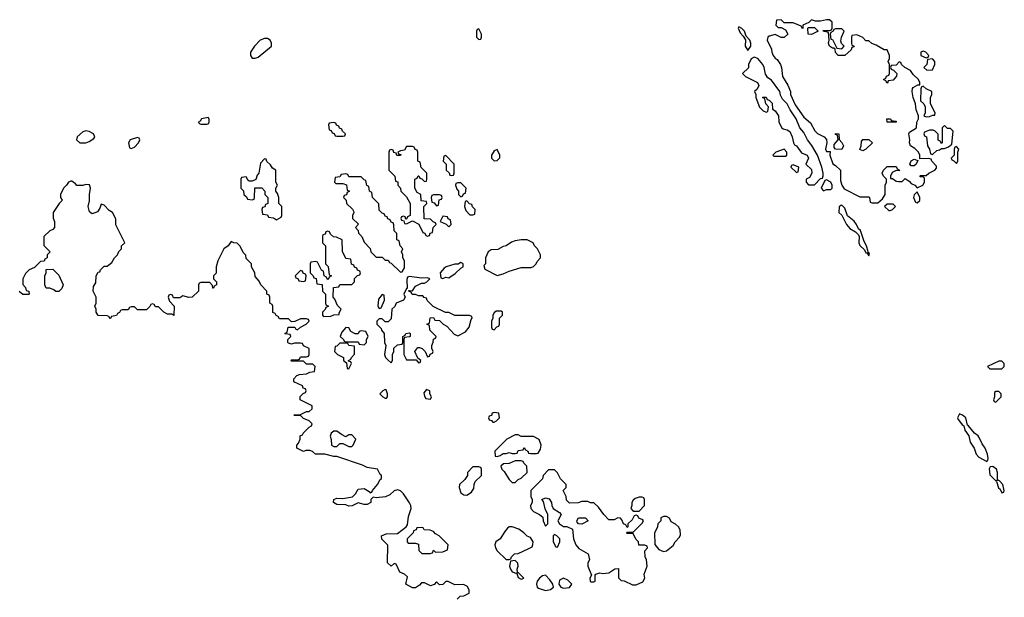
# Model space of a CAD drawing. Header units: inches. Extents: x 2601469 to 2753575, y 449403 to 582909.
# Tile 327 of 350: x 2711371 to 2717886, y 501843 to 505666. Entities that reach past the tile are written whole.
import ezdxf

# ---------------------------------------------------------------- set-up
doc = ezdxf.new("R2010")
doc.units = ezdxf.units.IN
doc.header["$MEASUREMENT"] = 0
doc.layers.add('C7510', color=7, linetype='Continuous')

msp = doc.modelspace()

# ---------------------------------------------------------------- linework, layer by layer
at = {"layer": 'C7510', "color": 4, "elevation": 4}
for points in [[(2714410, 505606), (2714398, 505602), (2714394, 505590), (2714394, 505550), (2714410, 505534), (2714422, 505538), (2714426, 505550), (2714426, 505570)], [(2716130, 505618), (2716124.7, 505610), (2716138, 505578), (2716158, 505558), (2716172.7, 505532.7), (2716171.6, 505491.6), (2716190, 505462), (2716208.4, 505491.6), (2716208.7, 505510), (2716202, 505530), (2716178, 505558), (2716168, 505590), (2716150, 505608)], [(2716730, 505666), (2716710, 505666), (2716670, 505655.3), (2716636.4, 505656.4), (2716610, 505666), (2716592.7, 505647.3), (2716554, 505630), (2716554, 505610), (2716550, 505606), (2716542, 505622), (2716490, 505646), (2716430, 505646), (2716410, 505666), (2716378, 505662), (2716374, 505630), (2716390, 505614), (2716410, 505614), (2716438, 505598), (2716454, 505570), (2716430, 505548), (2716410, 505548.7), (2716370, 505568), (2716330, 505558), (2716322, 505550), (2716318, 505530), (2716346, 505470), (2716346.8, 505450), (2716356, 505430), (2716370, 505411.3), (2716382.8, 505402.8), (2716404.7, 505370), (2716411.3, 505350), (2716418, 505290), (2716453.7, 505233.7), (2716470.8, 505190), (2716471, 505170), (2716501.4, 505101.4), (2716559.8, 505019.8), (2716603.6, 504983.6), (2716632, 504930), (2716650, 504912), (2716694, 504890), (2716710, 504874), (2716712, 504850), (2716702, 504810), (2716710, 504794), (2716732.7, 504792.7), (2716732, 504770), (2716751.6, 504711.6), (2716770, 504702), (2716802, 504670), (2716802, 504602), (2716810.9, 504570.9), (2716826.8, 504546.8), (2716930, 504494), (2716990, 504494), (2716994, 504490), (2716998, 504458), (2717010, 504454), (2717050, 504454), (2717080.4, 504479.6), (2717098, 504510), (2717098, 504570), (2717106, 504590), (2717106, 504610), (2717086, 504630), (2717078, 504650), (2717086, 504670), (2717110, 504694), (2717170, 504694), (2717178, 504678), (2717192, 504670), (2717190, 504666), (2717170, 504668), (2717144.7, 504655.3), (2717132, 504630), (2717134, 504614), (2717146, 504614), (2717170, 504598), (2717186, 504594), (2717210, 504594), (2717230, 504614), (2717256.9, 504596.9), (2717270, 504582), (2717294, 504570), (2717310, 504554), (2717346, 504570), (2717358, 504590), (2717358, 504618), (2717350, 504626), (2717330, 504626), (2717326, 504630), (2717330, 504634), (2717370, 504634), (2717386, 504650), (2717426, 504670), (2717436.4, 504683.6), (2717436.4, 504696.4), (2717406, 504730), (2717402, 504742), (2717387.3, 504747.3), (2717326, 504746), (2717326, 504770), (2717318, 504790), (2717293.6, 504813.6), (2717266, 504830), (2717258, 504850), (2717262, 504870), (2717255.3, 504910), (2717258, 504922), (2717306, 504950), (2717307.3, 504987.3), (2717318, 505010), (2717318, 505030), (2717302, 505070), (2717298, 505110), (2717282, 505150), (2717275.3, 505190), (2717278, 505210), (2717283.1, 505216.9), (2717314, 505234), (2717326, 505234), (2717328, 505250), (2717318, 505270), (2717283.1, 505303.1), (2717266, 505330), (2717228.7, 505348.7), (2717206, 505370), (2717202, 505382), (2717190, 505386), (2717170, 505366), (2717138, 505362), (2717134, 505350), (2717138, 505338), (2717152.7, 505332.7), (2717174, 505310), (2717172.7, 505292.7), (2717150, 505266), (2717118, 505262), (2717114, 505246), (2717110, 505246), (2717102, 505262), (2717086, 505270), (2717102, 505278), (2717107.3, 505292.7), (2717122, 505298), (2717126, 505310), (2717126, 505370), (2717118, 505390), (2717126, 505410), (2717126, 505430), (2717110, 505466), (2717090, 505466), (2717038, 505498), (2717008.4, 505508.4), (2716990, 505526), (2716970, 505526), (2716950, 505548), (2716910, 505566), (2716878, 505562), (2716874, 505550), (2716874, 505510), (2716878, 505498), (2716892, 505490), (2716890, 505486), (2716878, 505482), (2716872.7, 505467.3), (2716831.6, 505428.4), (2716786, 505430), (2716768.7, 505448.7), (2716766, 505470), (2716758, 505478), (2716750, 505478), (2716729, 505490), (2716722, 505510), (2716728, 505530), (2716722, 505582), (2716686, 505590), (2716690, 505594), (2716730, 505594), (2716742, 505598), (2716746, 505610), (2716746, 505650)], [(2716610, 505568.7), (2716588, 505570), (2716586, 505610), (2716590, 505614), (2716630, 505614), (2716654, 505590)], [(2716810, 505606), (2716770, 505606), (2716758, 505602), (2716754, 505590), (2716738, 505582), (2716734, 505570), (2716738, 505538), (2716750, 505534), (2716778, 505478), (2716810, 505474), (2716826, 505490), (2716808, 505508), (2716804, 505524), (2716808.9, 505551.1), (2716826, 505590)], [(2713010, 505542), (2712990, 505542), (2712962, 505530), (2712924.7, 505490), (2712898, 505450), (2712898, 505430), (2712910, 505412), (2712930, 505411.3), (2712950, 505418), (2713038, 505490), (2713038, 505510), (2713028, 505530)], [(2716230, 505418), (2716210, 505406), (2716194, 505370), (2716192.7, 505347.3), (2716154, 505310), (2716174, 505290), (2716252, 505250), (2716262, 505230), (2716250, 505206), (2716234, 505190), (2716242, 505170), (2716242, 505150), (2716266.4, 505086.4), (2716290, 505062), (2716310, 505054), (2716322, 505058), (2716326, 505090), (2716308.4, 505108.4), (2716302, 505142), (2716286, 505150), (2716290, 505154), (2716310, 505154), (2716318, 505138), (2716330, 505134), (2716350, 505114), (2716352.7, 505072.7), (2716370, 505062), (2716392, 505030), (2716394, 504990), (2716411.6, 504951.6), (2716423.6, 504943.6), (2716450, 504938), (2716466.4, 504926.4), (2716482.8, 504890), (2716490.9, 504850.9), (2716498, 504838), (2716510, 504831.3), (2716544.5, 504784.5), (2716582, 504770), (2716591.3, 504750), (2716572, 504710), (2716610, 504674), (2716612, 504650), (2716598, 504622), (2716574, 504610), (2716574, 504590), (2716590, 504574), (2716630, 504574), (2716670, 504614), (2716682, 504618), (2716687.3, 504632.7), (2716688, 504650), (2716679, 504690), (2716648.9, 504768.9), (2716612.7, 504832.7), (2716584, 504870), (2716558.6, 504918.6), (2716534, 504950), (2716508.7, 505010), (2716469.2, 505069.2), (2716449.3, 505109.3), (2716419, 505139), (2716405.6, 505165.6), (2716401.2, 505190), (2716344.7, 505264.7), (2716322, 505282), (2716305.2, 505305.2), (2716297.2, 505350), (2716289, 505370), (2716255.3, 505410)], [(2717350, 505458), (2717334, 505450), (2717334, 505430), (2717370, 505414), (2717382, 505418), (2717386, 505430), (2717366, 505450)], [(2717410, 505406), (2717378, 505402), (2717374, 505370), (2717354, 505350), (2717372.7, 505332.7), (2717410, 505334), (2717426, 505370), (2717426, 505390)], [(2717350, 505226), (2717338, 505222), (2717332.7, 505207.3), (2717332, 505130), (2717354, 505110), (2717362, 505090), (2717362, 505050), (2717354, 505030), (2717370, 505022), (2717390, 505024.7), (2717414, 505034), (2717426, 505034), (2717428, 505050), (2717398, 505110), (2717398, 505150), (2717406, 505170), (2717406, 505190), (2717368.4, 505208.4)], [(2712618, 505018), (2712574, 505010), (2712564.7, 504995.3), (2712554, 504990), (2712558, 504978), (2712570, 504974), (2712610, 504974), (2712622, 504978), (2712626, 504990), (2712626, 505010)], [(2713450, 504986), (2713418, 504982), (2713414, 504970), (2713418, 504938), (2713432.7, 504932.7), (2713438, 504918), (2713452.7, 504912.7), (2713458, 504898), (2713470, 504894), (2713510, 504894), (2713522, 504898), (2713526, 504910), (2713507.3, 504927.3), (2713502, 504942), (2713487.3, 504947.3), (2713482, 504962), (2713467.3, 504967.3), (2713462, 504982)], [(2717110, 504988), (2717108, 505010), (2717134, 505010), (2717138, 504998), (2717170, 504994), (2717170, 504988)], [(2717490, 504966), (2717474, 504950), (2717474, 504850), (2717470, 504846), (2717462, 504862), (2717448.4, 504868.4), (2717447.3, 504907.3), (2717428.4, 504928.4), (2717414.6, 504934.6), (2717390, 504935.3), (2717358, 504922), (2717354, 504910), (2717358, 504898), (2717372, 504890), (2717378, 504830), (2717392, 504810), (2717398, 504778), (2717410, 504774), (2717440.4, 504799.6), (2717456.4, 504803.6), (2717470, 504814), (2717490, 504814), (2717516.4, 504823.6), (2717538, 504842), (2717547.3, 504927.3), (2717530, 504946), (2717510, 504946)], [(2711810, 504929.3), (2711790, 504922.7), (2711751.3, 504890), (2711746.8, 504870), (2711770, 504851.3), (2711810, 504851), (2711830, 504858.8), (2711861.2, 504878.8), (2711869, 504890), (2711859, 504910), (2711830, 504926)], [(2716810, 504806), (2716768, 504808), (2716760.4, 504820.4), (2716760.4, 504839.6), (2716786, 504870), (2716782, 504902), (2716770, 504906), (2716770, 504912), (2716791.3, 504910), (2716792.7, 504872.7), (2716810, 504854), (2716822, 504830)], [(2712150, 504886), (2712102, 504870), (2712092, 504850), (2712098, 504818), (2712110, 504814), (2712130, 504822), (2712158, 504850), (2712166, 504870), (2712162, 504882)], [(2713970, 504826), (2713930, 504826), (2713918, 504802), (2713890, 504798), (2713874, 504790), (2713878, 504778), (2713892.7, 504772.7), (2713890, 504766), (2713867.3, 504767.3), (2713862, 504782), (2713847.3, 504787.3), (2713842, 504802), (2713830, 504806), (2713818, 504802), (2713814, 504790), (2713814, 504670), (2713854, 504630), (2713858, 504598), (2713872.7, 504592.7), (2713874, 504570), (2713891.6, 504551.6), (2713894, 504530), (2713930, 504494), (2713954, 504450), (2713954, 504370), (2713938, 504362), (2713930, 504346), (2713926, 504346), (2713922, 504362), (2713910, 504366), (2713898, 504362), (2713894, 504350), (2713898, 504338), (2713914, 504334), (2713918, 504318), (2713930, 504314), (2713970, 504334), (2714012.7, 504312.7), (2714038, 504258), (2714052.7, 504252.7), (2714058, 504238), (2714070, 504234), (2714082, 504238), (2714087.3, 504252.7), (2714102, 504258), (2714106, 504290), (2714126, 504310), (2714122, 504322), (2714107.3, 504327.3), (2714090, 504346), (2714047.3, 504347.3), (2714046, 504430), (2714066, 504450), (2714062, 504462), (2714027.3, 504467.3), (2714026, 504510), (2714002, 504522), (2713986, 504550), (2713986, 504610), (2714002, 504618), (2714007.3, 504632.7), (2714012.7, 504632.7), (2714018, 504618), (2714032.7, 504612.7), (2714050, 504594), (2714062, 504598), (2714066, 504610), (2714066, 504650), (2714027.3, 504687.3), (2714022, 504722), (2714006, 504730), (2714006, 504790), (2714002, 504802), (2713987.3, 504807.3), (2713982, 504822)], [(2716950, 504798), (2716930, 504806), (2716938, 504830), (2716940.4, 504859.6), (2716950, 504874), (2716990, 504874), (2717014, 504850), (2716970, 504808.7)], [(2717570, 504826), (2717558, 504822), (2717554, 504810), (2717554, 504770), (2717534, 504750), (2717538, 504738), (2717552.7, 504732.7), (2717570, 504714), (2717578, 504730), (2717578, 504790), (2717586, 504810)], [(2714190, 504766), (2714178, 504762), (2714174, 504730), (2714194, 504710), (2714194, 504670), (2714212.7, 504652.7), (2714218, 504638), (2714230, 504634), (2714242, 504638), (2714246, 504650), (2714246, 504710)], [(2714530, 504806), (2714510, 504798), (2714492, 504770), (2714492, 504750), (2714510, 504732), (2714530, 504734), (2714547.3, 504752.7), (2714548, 504770)], [(2716430, 504808), (2716374, 504790), (2716354, 504770), (2716362, 504762), (2716430, 504762), (2716438, 504762), (2716446, 504770), (2716448, 504790)], [(2712990, 504746), (2712963.6, 504716.4), (2712954, 504650), (2712943.6, 504636.4), (2712932.7, 504607.3), (2712910, 504598), (2712890, 504598), (2712882, 504602), (2712870, 504626), (2712838, 504622), (2712834, 504610), (2712834, 504550), (2712852.7, 504532.7), (2712854, 504510), (2712872.7, 504492.7), (2712878, 504478), (2712910, 504474), (2712922, 504478), (2712926, 504490), (2712928, 504552), (2712972.7, 504552.7), (2712994, 504530), (2712994, 504510), (2713014, 504490), (2713014, 504450), (2712998, 504442), (2712992.7, 504427.3), (2712978, 504422), (2712974, 504410), (2712978, 504378), (2713010, 504374), (2713018, 504358), (2713050, 504354), (2713070, 504342), (2713102, 504358), (2713106, 504370), (2713106, 504430), (2713086, 504450), (2713086, 504490), (2713076.4, 504516.4), (2713066, 504530), (2713066, 504550), (2713078, 504570), (2713066, 504590), (2713066, 504670), (2713043.1, 504683.1), (2713030, 504706), (2713007.3, 504727.3), (2713002, 504742)], [(2716490, 504706), (2716478, 504702), (2716474, 504690), (2716510, 504654), (2716522, 504658), (2716526, 504690)], [(2717270, 504698), (2717262, 504710), (2717268.9, 504731.1), (2717290, 504742), (2717314, 504734), (2717302, 504710), (2717290, 504698)], [(2713530, 504646), (2713498, 504642), (2713490, 504626), (2713458, 504622), (2713454, 504590), (2713462, 504582), (2713510, 504582), (2713532.7, 504572.7), (2713538, 504538), (2713554, 504530), (2713538, 504522), (2713532.7, 504507.3), (2713518, 504502), (2713514, 504490), (2713532, 504472), (2713534, 504450), (2713572.7, 504412.7), (2713579.6, 504399.6), (2713582, 504390), (2713574, 504370), (2713574, 504350), (2713612, 504312), (2713594, 504290), (2713611.6, 504271.6), (2713612.7, 504252.7), (2713634, 504230), (2713650, 504194), (2713691.3, 504151.3), (2713694, 504130), (2713730, 504094), (2713770, 504094), (2713790, 504074), (2713810, 504074), (2713818, 504058), (2713830, 504054), (2713890, 503994), (2713902, 503998), (2713916.4, 504023.6), (2713918, 504070), (2713906, 504090), (2713906, 504110), (2713898, 504130), (2713906, 504150), (2713888.4, 504168.4), (2713882, 504202), (2713866, 504210), (2713866, 504250), (2713848.4, 504268.4), (2713847.3, 504307.3), (2713842, 504322), (2713830, 504326), (2713822, 504342), (2713807.3, 504347.3), (2713802, 504362), (2713790, 504366), (2713782, 504382), (2713770, 504386), (2713750, 504406), (2713747.3, 504447.3), (2713706, 504490), (2713702, 504522), (2713686, 504530), (2713682, 504562), (2713668.4, 504568.4), (2713662, 504602), (2713650, 504606), (2713630, 504626), (2713550, 504626), (2713542, 504642)], [(2714290, 504586), (2714270, 504586), (2714258, 504582), (2714254, 504570), (2714263.6, 504543.6), (2714274, 504530), (2714274, 504510), (2714290, 504494), (2714302, 504498), (2714307.3, 504512.7), (2714322, 504518), (2714326, 504550)], [(2716710, 504606), (2716698, 504602), (2716674, 504550), (2716690, 504534), (2716710, 504542), (2716730, 504542), (2716738, 504542), (2716746, 504550), (2716746, 504570), (2716738, 504590)], [(2714150, 504506), (2714110, 504506), (2714098, 504502), (2714094, 504490), (2714098, 504458), (2714112.7, 504452.7), (2714130, 504434), (2714142, 504438), (2714147.3, 504472.7), (2714162, 504478), (2714166, 504490), (2714162, 504502)], [(2717310, 504526), (2717290, 504506), (2717284.7, 504490), (2717298, 504458), (2717310, 504454), (2717326, 504470), (2717326, 504490)], [(2714330, 504466), (2714318, 504462), (2714314, 504430), (2714323.6, 504403.6), (2714350, 504374), (2714370, 504374), (2714382, 504378), (2714386, 504410), (2714367.3, 504427.3), (2714362, 504442), (2714347.3, 504447.3)], [(2716810, 504438), (2716803.6, 504436.4), (2716792.7, 504427.3), (2716792, 504390), (2716811.3, 504371.3), (2716841, 504310), (2716863, 504283), (2716901, 504261), (2716921, 504241), (2716926, 504230), (2716922.8, 504190), (2716930, 504172), (2716962, 504142), (2716970, 504122), (2716979.6, 504119.6), (2716990, 504102), (2716994.6, 504114.6), (2716990, 504126), (2716982, 504122), (2716986, 504130), (2716975.3, 504170), (2716958, 504198), (2716935.3, 504270), (2716922, 504282), (2716909, 504310), (2716891.9, 504331.9), (2716848.4, 504368.4), (2716830, 504418)], [(2717150, 504446), (2717110, 504446), (2717094, 504430), (2717122, 504402), (2717130, 504402), (2717146, 504410), (2717166, 504430)], [(2714170, 504366), (2714154, 504330), (2714192.7, 504312.7), (2714210, 504294), (2714226, 504310), (2714222, 504342), (2714207.3, 504347.3), (2714202, 504362)], [(2713410, 504266), (2713398, 504262), (2713392.7, 504247.3), (2713378, 504242), (2713374, 504230), (2713374, 504190), (2713394, 504170), (2713394, 504050), (2713411.6, 504031.6), (2713418, 503978), (2713434, 503970), (2713418, 503962), (2713412.7, 503947.3), (2713407.3, 503947.3), (2713402, 503962), (2713386, 503970), (2713382, 504002), (2713367.3, 504007.3), (2713342, 504062), (2713330, 504066), (2713298, 504062), (2713294, 504050), (2713294, 503990), (2713314, 503970), (2713318, 503958), (2713332.7, 503952.7), (2713338, 503918), (2713372.7, 503912.7), (2713374, 503870), (2713394, 503850), (2713394, 503790), (2713398, 503778), (2713414, 503770), (2713398, 503762), (2713392.7, 503747.3), (2713374, 503730), (2713374, 503710), (2713382, 503702), (2713430, 503704.7), (2713450, 503712), (2713486, 503714), (2713486, 503726), (2713498, 503750), (2713474.6, 503774.6), (2713456.4, 503816.4), (2713446, 503830), (2713447.3, 503892.7), (2713482, 503898), (2713490, 503914), (2713570, 503914), (2713586, 503930), (2713587.3, 503952.7), (2713607.3, 503972.7), (2713622, 503978), (2713626, 503990), (2713622, 504002), (2713607.3, 504007.3), (2713602, 504022), (2713587.3, 504027.3), (2713582, 504042), (2713567.3, 504047.3), (2713562, 504082), (2713530, 504086), (2713507.3, 504132.7), (2713506, 504210), (2713467.3, 504227.3), (2713448.4, 504228.4), (2713427.3, 504247.3), (2713422, 504262)], [(2714690, 504209), (2714650, 504202), (2714626.4, 504193.6), (2714590.7, 504169.3), (2714570, 504164), (2714534.4, 504145.6), (2714490, 504142), (2714472, 504130), (2714454, 504090), (2714454, 504050), (2714442, 504038), (2714450, 504014), (2714530, 503972), (2714570, 503984.7), (2714610, 504002), (2714690, 504024.7), (2714754.6, 504025.4), (2714770, 504032), (2714788, 504050), (2714794.6, 504065.4), (2714818, 504090), (2714818, 504110), (2714798, 504150), (2714778, 504170), (2714768.4, 504188.4), (2714730, 504208.7)], [(2714290, 504058), (2714272, 504048), (2714250, 504048.7), (2714194, 504030), (2714179.6, 504020.4), (2714154, 503990), (2714158, 503958), (2714170, 503954), (2714190, 503962), (2714210, 503958), (2714253.2, 503986.8), (2714290, 504022), (2714306, 504030), (2714306, 504050)], [(2711630, 503866), (2711610, 503868), (2711598, 503878), (2711570, 503888.7), (2711546, 503890), (2711538, 503910), (2711538, 503970), (2711546, 503990), (2711547.3, 504012.7), (2711590, 504014), (2711630, 503974), (2711658, 503910), (2711650, 503886)], [(2713230, 504006), (2713194, 503970), (2713198, 503958), (2713212.7, 503952.7), (2713218, 503938), (2713250, 503934), (2713262, 503938), (2713266, 503970), (2713262, 503982), (2713247.3, 503987.3), (2713242, 504002)], [(2713950, 503966), (2713938, 503962), (2713932.7, 503947.3), (2713934, 503886), (2713930, 503886), (2713914, 503850), (2713922, 503830), (2713911.3, 503808.7), (2713862, 503790), (2713852.7, 503767.3), (2713834, 503750), (2713830, 503686), (2713810, 503666), (2713790, 503666), (2713770, 503686), (2713750, 503686), (2713734, 503670), (2713734, 503650), (2713762, 503622), (2713764.7, 503610), (2713782, 503590), (2713784.7, 503530), (2713794, 503510), (2713786, 503450), (2713792, 503430), (2713810, 503412), (2713830, 503394), (2713838, 503410), (2713838, 503450), (2713846, 503470), (2713847.3, 503492.7), (2713870, 503514), (2713902, 503518), (2713906, 503530), (2713906, 503570), (2713922, 503578), (2713926, 503590), (2713950, 503594), (2713954, 503590), (2713954, 503570), (2713950, 503566), (2713918, 503562), (2713914, 503550), (2713914, 503450), (2713930, 503414), (2713994, 503414), (2714010, 503394), (2714022, 503398), (2714026, 503410), (2714006, 503426), (2713986, 503470), (2714004.7, 503495.3), (2714016.9, 503496.9), (2714034, 503490), (2714054, 503470), (2714070, 503434), (2714082, 503438), (2714087.3, 503452.7), (2714102, 503458), (2714106, 503470), (2714098, 503490), (2714098, 503510), (2714107.3, 503532.7), (2714108.4, 503551.6), (2714122, 503558), (2714126, 503570), (2714086, 503610), (2714082, 503642), (2714066, 503650), (2714082, 503658), (2714087.3, 503692.7), (2714110, 503694), (2714118, 503678), (2714150, 503674), (2714174, 503650), (2714196.9, 503636.9), (2714245.4, 503585.4), (2714270, 503574), (2714320.4, 503599.6), (2714346, 503630), (2714358, 503682), (2714366, 503690), (2714362, 503702), (2714347.3, 503707.3), (2714250, 503708), (2714210, 503728), (2714188.4, 503728.4), (2714107.3, 503767.3), (2714067.3, 503807.3), (2714062, 503822), (2714047.3, 503827.3), (2714038, 503838), (2714010, 503838), (2713990, 503846), (2713967.3, 503847.3), (2713962, 503862), (2713947.3, 503867.3), (2713946, 503874), (2713970, 503872), (2713990, 503902), (2714030, 503922), (2714050, 503922), (2714066, 503930), (2714086, 503950), (2714070, 503958), (2714030, 503955.3)], [(2713770, 503846), (2713744.7, 503815.3), (2713742, 503770), (2713750, 503754), (2713762, 503758), (2713786, 503810), (2713782, 503842)], [(2714556.4, 503736.4), (2714523.6, 503736.4), (2714510, 503726), (2714502, 503710), (2714502, 503690), (2714494, 503670), (2714494, 503630), (2714498, 503618), (2714510, 503614), (2714527.3, 503632.7), (2714542, 503638), (2714546, 503650), (2714546, 503690), (2714566, 503710), (2714566, 503730)], [(2713530, 503628), (2713502, 503598), (2713492, 503570), (2713514, 503550), (2713518, 503538), (2713530, 503534), (2713610, 503534), (2713618, 503518), (2713650, 503514), (2713666, 503530), (2713666, 503550), (2713678, 503570), (2713662, 503602), (2713630, 503606), (2713618, 503602), (2713610, 503586), (2713590, 503586), (2713563.1, 503603.1), (2713550, 503626)], [(2713530, 503526), (2713490, 503526), (2713470, 503506), (2713458, 503502), (2713454, 503470), (2713474, 503450), (2713514, 503430), (2713514, 503410), (2713534, 503394), (2713538, 503358), (2713550, 503354), (2713566, 503390), (2713562, 503402), (2713546, 503406), (2713546, 503410), (2713562, 503418), (2713566, 503430), (2713587.3, 503452.7), (2713586, 503506), (2713548.9, 503508.9), (2713542, 503522)], [(2717870, 503406), (2717850, 503406), (2717774, 503370), (2717790, 503354), (2717870, 503354), (2717886, 503370), (2717886, 503390)], [(2713790, 503218), (2713774, 503210), (2713754, 503190), (2713774, 503170), (2713790, 503162), (2713798, 503162), (2713806, 503170), (2713806, 503190), (2713795.3, 503215.3)], [(2714062, 503218), (2714044.7, 503195.3), (2714050, 503174), (2714058, 503158), (2714090, 503154), (2714095.3, 503170), (2714086, 503190), (2714086, 503210)], [(2717850, 503206), (2717830, 503206), (2717822, 503198), (2717822, 503170), (2717814, 503150), (2717818, 503138), (2717830, 503134), (2717866, 503170), (2717866, 503190)], [(2714510, 503066), (2714498, 503062), (2714492.7, 503047.3), (2714478, 503042), (2714474, 503030), (2714478, 503018), (2714492.7, 503012.7), (2714502, 503002), (2714510, 503002), (2714526, 503010), (2714546, 503030), (2714542, 503062)], [(2717590, 503058), (2717576, 503030), (2717579.8, 503019.8), (2717610, 502982), (2717618, 502978), (2717624.7, 502950), (2717651, 502911), (2717660.7, 502870), (2717686.8, 502830), (2717698.8, 502790), (2717718, 502770), (2717770, 502742), (2717778, 502750), (2717779, 502761), (2717774, 502790), (2717759, 502830), (2717738.6, 502858.6), (2717720.2, 502900.2), (2717712.5, 502912.5), (2717689.1, 502929.1), (2717650, 502978), (2717642, 502982), (2717631.5, 503031.5), (2717610, 503049)], [(2713470, 502942), (2713450, 502942), (2713432, 502930), (2713424.7, 502910), (2713432, 502888), (2713434, 502850), (2713450, 502842), (2713470, 502842), (2713490, 502862), (2713510, 502862), (2713550, 502842), (2713570, 502842), (2713578, 502850), (2713595.3, 502890), (2713570, 502918), (2713550, 502918), (2713530, 502906), (2713500.2, 502920.2)], [(2714670, 502918), (2714650, 502918), (2714594, 502890), (2714514, 502810), (2714518, 502778), (2714530, 502774), (2714550, 502782), (2714570, 502794), (2714590, 502794), (2714610, 502802), (2714630, 502794), (2714650, 502794), (2714662, 502798), (2714670, 502814), (2714702, 502818), (2714710, 502834), (2714718, 502818), (2714734, 502810), (2714738, 502798), (2714750, 502794), (2714790, 502794), (2714802, 502798), (2714816.4, 502823.6), (2714822, 502850), (2714808.4, 502888.4), (2714770, 502908), (2714690, 502908)], [(2714690, 502746), (2714650, 502746), (2714610, 502728), (2714572.7, 502727.3), (2714554, 502710), (2714562, 502690), (2714576, 502676), (2714610, 502622), (2714630, 502602), (2714650, 502602), (2714670, 502622), (2714690, 502632), (2714728, 502670), (2714726, 502710), (2714706, 502730), (2714702, 502742)], [(2714410, 502706), (2714370, 502706), (2714334, 502670), (2714334, 502650), (2714316.9, 502623.1), (2714282, 502590), (2714278, 502570), (2714290, 502534), (2714310, 502522), (2714330, 502518), (2714360.4, 502539.6), (2714368, 502550), (2714376.4, 502563.6), (2714378, 502590), (2714386, 502610), (2714426, 502650), (2714426, 502690), (2714422, 502702)], [(2714910, 502686), (2714870, 502686), (2714834, 502650), (2714830, 502626), (2714754, 502550), (2714754, 502510), (2714762, 502490), (2714762, 502470), (2714752, 502450), (2714754, 502430), (2714771.6, 502411.6), (2714811.6, 502391.6), (2714832.7, 502372.7), (2714834, 502350), (2714850, 502314), (2714866, 502330), (2714866, 502390), (2714848.7, 502428.7), (2714836.4, 502476.4), (2714826, 502490), (2714850, 502502), (2714874.8, 502494.8), (2714890.8, 502470.8), (2714891.3, 502450), (2714902, 502430), (2714943.6, 502403.6), (2714954, 502390), (2714932, 502350), (2714942, 502330), (2714970, 502312), (2714991.6, 502311.6), (2715030, 502294), (2715036, 502230), (2715051.3, 502190), (2715070, 502166), (2715132, 502130), (2715141, 502090), (2715131.3, 502070), (2715131.3, 502050), (2715154, 501990), (2715144.7, 501970), (2715146, 501950), (2715150, 501946), (2715170, 501944.7), (2715178, 501950), (2715178, 501990), (2715184, 501996), (2715210, 502004.7), (2715230, 502001), (2715270, 502004.7), (2715310, 502031.3), (2715334, 502034), (2715332.7, 501972.7), (2715350, 501954), (2715370, 501952), (2715425.4, 501925.4), (2715450, 501924.7), (2715494.6, 501945.4), (2715508, 501970), (2715503.1, 501996.9), (2715522, 502050), (2715518, 502090), (2715508.7, 502110), (2715508, 502150), (2715526, 502170), (2715522, 502182), (2715507.3, 502187.3), (2715467.3, 502187.3), (2715466, 502210), (2715448.4, 502228.4), (2715430, 502266), (2715390, 502266), (2715386, 502270), (2715390, 502274), (2715430, 502274), (2715490, 502334), (2715498, 502350), (2715495.3, 502355.3), (2715467.3, 502367.3), (2715462, 502382), (2715450, 502386), (2715438, 502382), (2715423.6, 502356.4), (2715394, 502330), (2715394, 502310), (2715390, 502306), (2715382, 502322), (2715366, 502330), (2715356.4, 502356.4), (2715347.3, 502367.3), (2715330, 502368), (2715305.4, 502354.6), (2715270, 502355.3), (2715235.3, 502390), (2715200.4, 502440.4), (2715170, 502468), (2715148.9, 502468.9), (2715130, 502478), (2715090, 502478), (2715067.3, 502467.3), (2715010, 502466), (2714990, 502486), (2714988, 502510), (2714968, 502550), (2714986, 502570), (2714986, 502590), (2714950, 502626), (2714930, 502666)], [(2717810, 502708), (2717792.7, 502707.3), (2717786, 502694), (2717790, 502654), (2717830, 502614), (2717838, 502618), (2717834, 502610), (2717847.1, 502567.1), (2717858, 502558), (2717870, 502534), (2717882, 502538), (2717886, 502550), (2717875.3, 502590), (2717854.6, 502614.6), (2717840.4, 502620.4), (2717842, 502670), (2717835.3, 502690)], [(2715490, 502506), (2715470, 502506), (2715443.6, 502496.4), (2715430, 502486), (2715422, 502470), (2715422, 502450), (2715414, 502430), (2715430, 502414), (2715470, 502414), (2715506, 502450), (2715506, 502490), (2715502, 502502)], [(2715090, 502328), (2715068.4, 502328.4), (2715060.4, 502340.4), (2715058, 502350), (2715068, 502370), (2715114, 502370), (2715131.6, 502348.4)], [(2715650, 502378), (2715630, 502378), (2715614, 502370), (2715614, 502350), (2715594, 502330), (2715592, 502310), (2715571.6, 502268.4), (2715572.7, 502192.7), (2715599.6, 502159.6), (2715630, 502146), (2715650, 502151.3), (2715695.3, 502184.7), (2715708, 502210), (2715738, 502242), (2715743.1, 502256.9), (2715741.2, 502290), (2715730, 502308.7), (2715710, 502328), (2715682, 502342), (2715670, 502366)], [(2714030, 502306), (2713998, 502302), (2713994, 502290), (2713978, 502282), (2713974, 502270), (2713934, 502230), (2713934, 502210), (2713942, 502202), (2713990, 502202), (2714010, 502194), (2714012.7, 502152.7), (2714032.7, 502132.7), (2714087.3, 502132.7), (2714102, 502138), (2714110, 502154), (2714122, 502142), (2714170, 502144.7), (2714202, 502158), (2714206, 502190), (2714146, 502250), (2714123.1, 502263.1), (2714110, 502278), (2714087.3, 502287.3), (2714048.4, 502288.4), (2714042, 502302)], [(2714630, 502308.7), (2714610, 502308.7), (2714599.8, 502300.2), (2714580.7, 502279.3), (2714550.7, 502229.3), (2714522, 502210), (2714516, 502190), (2714518.8, 502170), (2714530, 502151.3), (2714590, 502094), (2714610, 502094), (2714622, 502098), (2714626, 502110), (2714646, 502130), (2714670, 502132), (2714736.4, 502163.6), (2714762, 502178), (2714767.3, 502192.7), (2714768, 502210), (2714750, 502238), (2714730, 502248), (2714708, 502270), (2714673.6, 502293.6)], [(2714910, 502258), (2714902, 502250), (2714902, 502210), (2714918, 502178), (2714930, 502174), (2714946, 502210), (2714946, 502230), (2714926, 502250)], [(2714650, 502086), (2714618, 502082), (2714612, 502050), (2714618, 502030), (2714630, 502012), (2714659.6, 501999.6), (2714670, 501974), (2714690, 501962), (2714706, 501970), (2714670, 502006), (2714662, 502002), (2714666, 502010), (2714662, 502030), (2714668.7, 502050), (2714668, 502068)], [(2714850, 501988.7), (2714830, 501984), (2714810.6, 501969.4), (2714796, 501950), (2714790.8, 501930), (2714796, 501910), (2714803.4, 501903.4), (2714850, 501887.7), (2714884.5, 501895.5), (2714904, 501910), (2714899, 501930), (2714879.5, 501959.5)], [(2714970, 501969), (2714943.5, 501956.5), (2714938, 501930), (2714952, 501910), (2714970, 501902.8), (2715010, 501907.3), (2715024, 501930), (2714997, 501957)]]:
    msp.add_lwpolyline(points, close=True, dxfattribs=at)
msp.add_lwpolyline([(2714266, 501830), (2714286, 501850), (2714310, 501852), (2714346, 501870), (2714346, 501890), (2714334.6, 501914.6), (2714308.4, 501928.4), (2714250, 501926), (2714207.3, 501947.3), (2714190, 501948), (2714170, 501928), (2714150, 501926), (2714130, 501946), (2714112.7, 501927.3), (2714090, 501918), (2714050, 501938), (2714030, 501938), (2714016.9, 501923.1), (2713990, 501906), (2713970, 501906), (2713926, 501930), (2713938, 501978), (2713916.4, 501996.4), (2713886, 502010), (2713862, 502062), (2713850, 502066), (2713830, 502048), (2713806, 502070), (2713807.3, 502187.3), (2713768.4, 502228.4), (2713766, 502250), (2713796.4, 502263.6), (2713870, 502264.7), (2713928, 502310), (2713936.4, 502323.6), (2713943.1, 502376.9), (2713962, 502430), (2713959, 502450), (2713950, 502468), (2713910, 502528), (2713890, 502548), (2713870, 502554), (2713850, 502548), (2713819.8, 502520.2), (2713791.1, 502508.9), (2713730, 502502), (2713710, 502506), (2713694, 502490), (2713694, 502470), (2713670, 502458), (2713650, 502458), (2713610, 502469), (2713570.8, 502449.2), (2713550, 502445.2), (2713530, 502454), (2713470, 502458), (2713448, 502470), (2713448.9, 502491.1), (2713470, 502498), (2713510, 502496), (2713572.9, 502507.1), (2713592.5, 502527.5), (2713610, 502558), (2713650, 502562.8), (2713683.6, 502543.6), (2713690, 502534), (2713702, 502538), (2713706, 502550), (2713738, 502590), (2713756.4, 502623.6), (2713766, 502630), (2713766, 502650), (2713756.4, 502656.4), (2713738, 502690), (2713670, 502702), (2713638.6, 502718.6), (2713470, 502775.3), (2713450, 502775.3), (2713390, 502789.4), (2713329.4, 502789.4), (2713308.9, 502808.9), (2713290, 502815.3), (2713265.4, 502814.6), (2713250, 502808), (2713206, 502830), (2713206, 502850), (2713216.4, 502863.6), (2713226, 502890), (2713227.3, 502912.7), (2713242, 502918), (2713246, 502930), (2713286, 502970), (2713302, 502978), (2713306, 502990), (2713286, 503010), (2713250, 503026), (2713230, 503046), (2713190, 503046), (2713186, 503050), (2713230, 503052), (2713268.4, 503071.6), (2713287.3, 503072.7), (2713306, 503090), (2713306, 503110), (2713226, 503150), (2713227.3, 503172.7), (2713247.3, 503192.7), (2713262, 503198), (2713266, 503210), (2713262, 503222), (2713247.3, 503227.3), (2713242, 503242), (2713186, 503270), (2713186, 503290), (2713206, 503310), (2713223.1, 503316.9), (2713270, 503322), (2713290, 503334), (2713322, 503338), (2713326, 503370), (2713310, 503386), (2713270, 503386), (2713250, 503406), (2713170, 503406), (2713166, 503410), (2713170, 503414), (2713210, 503414), (2713222, 503418), (2713230, 503434), (2713270, 503434), (2713282, 503438), (2713286, 503450), (2713286, 503490), (2713248.4, 503508.4), (2713242, 503522), (2713230, 503526), (2713190, 503526), (2713170, 503518), (2713150, 503526), (2713146, 503530), (2713146, 503550), (2713166, 503570), (2713162, 503582), (2713130, 503586), (2713126, 503590), (2713142, 503598), (2713148.4, 503631.6), (2713191.6, 503631.6), (2713198, 503618), (2713210, 503614), (2713228.4, 503631.6), (2713266, 503650), (2713286, 503670), (2713282, 503682), (2713270, 503686), (2713230, 503686), (2713191.6, 503668.4), (2713170, 503666), (2713150, 503686), (2713090, 503686), (2713082, 503702), (2713067.3, 503707.3), (2713062, 503722), (2713047.3, 503727.3), (2713046, 503770), (2713042, 503782), (2713026, 503790), (2713026, 503830), (2713022, 503842), (2713006, 503850), (2713006, 503870), (2712966, 503910), (2712956.4, 503936.4), (2712930, 503966), (2712928, 503990), (2712906, 504030), (2712906, 504050), (2712870, 504086), (2712867.3, 504107.3), (2712850, 504126), (2712830, 504166), (2712810, 504186), (2712788.4, 504188.4), (2712770, 504198), (2712751.1, 504168.9), (2712722, 504150), (2712682, 504070), (2712672, 504030), (2712671.6, 503988.4), (2712654, 503970), (2712654, 503950), (2712674, 503930), (2712674, 503910), (2712658, 503902), (2712654, 503890), (2712648.7, 503888.7), (2712647.3, 503907.3), (2712630, 503926), (2712570, 503926), (2712558, 503922), (2712554, 503910), (2712554, 503870), (2712511.6, 503828.4), (2712490, 503828), (2712450, 503838), (2712430, 503826), (2712390, 503826), (2712382, 503842), (2712370, 503846), (2712358, 503842), (2712354, 503830), (2712363.6, 503803.6), (2712394, 503770), (2712391.6, 503708.4), (2712378, 503718), (2712350, 503718), (2712326, 503730), (2712290, 503766), (2712270, 503766), (2712262, 503782), (2712250, 503786), (2712238, 503782), (2712232.7, 503767.3), (2712210, 503746), (2712150, 503746), (2712130, 503766), (2712110, 503766), (2712098, 503762), (2712090, 503746), (2712050, 503746), (2712038, 503742), (2712032.7, 503727.3), (2712018, 503722), (2712012.7, 503707.3), (2711978, 503702), (2711970, 503686), (2711962, 503702), (2711950, 503706), (2711890, 503708), (2711878, 503730), (2711878, 503750), (2711868.7, 503770), (2711878, 503790), (2711878, 503830), (2711858, 503870), (2711860.4, 503899.6), (2711874.6, 503925.4), (2711878, 503970), (2711890, 503994), (2711902, 503998), (2711906, 504010), (2711930, 504034), (2711950, 504034), (2711980.4, 504059.6), (2711998, 504090), (2712018, 504110), (2712027.3, 504132.7), (2712046, 504150), (2712046, 504170), (2712066, 504190), (2712008.4, 504308.4), (2712007.3, 504347.3), (2711986, 504390), (2711963.1, 504403.1), (2711930, 504438), (2711910, 504446), (2711902, 504418), (2711885.4, 504394.6), (2711850, 504382), (2711834, 504394), (2711824, 504430), (2711832.9, 504467.1), (2711832.7, 504510), (2711839, 504550), (2711833.2, 504573.2), (2711810, 504575.3), (2711790, 504568), (2711750, 504568), (2711740.4, 504580.4), (2711716.4, 504596.4), (2711710, 504598), (2711694, 504590), (2711682, 504570), (2711662, 504550), (2711642, 504510), (2711642, 504490), (2711651.6, 504471.6), (2711650, 504466), (2711631.6, 504448.4), (2711592, 504390), (2711592.7, 504352.7), (2711602, 504330), (2711602, 504290), (2711590, 504278), (2711570, 504268), (2711532, 504230), (2711532, 504172), (2711572, 504130), (2711554, 504110), (2711554, 504090), (2711538, 504082), (2711532.7, 504067.3), (2711510, 504066), (2711470, 504026), (2711434, 504010), (2711410, 503986), (2711392, 503950), (2711392.7, 503912.7), (2711410, 503894), (2711414, 503874), (2711432, 503870), (2711434, 503850), (2711430, 503846), (2711392.7, 503847.3), (2711367.3, 503867.3)], dxfattribs=at)

doc.saveas('drawing.dxf')
